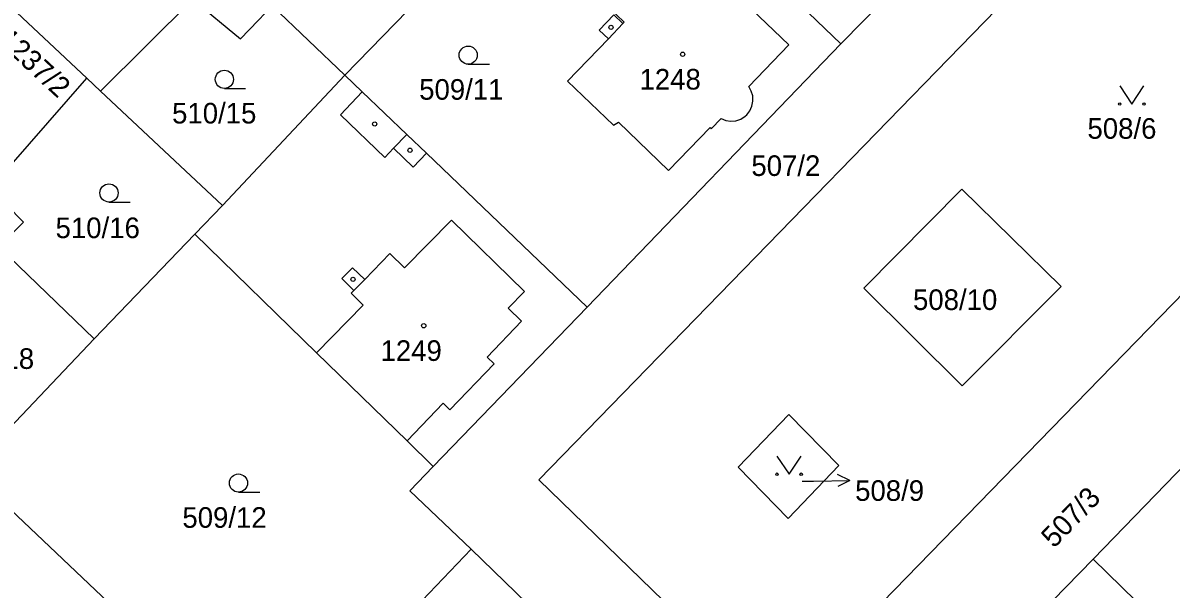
# Model space of a CAD drawing. Extents: x -679220 to -673243, y -1075091 to -1066557.
# Drawn here: x -675883.3 to -675788.6, y -1072103.3 to -1072056.6 of the extents above; entities that cross this region are included whole.
import ezdxf

# ---------------------------------------------------------------- set-up
doc = ezdxf.new("R2010")
doc.units = 0
for name, color, linetype in [('Hranice parcel', 7, 'Continuous'), ('Parcelní čísla', 7, 'Continuous'), ('Pop  PČ popisy', 7, 'Continuous'), ('Vnitřní kresba', 7, 'Continuous'), ('Značky budov', 7, 'Continuous'), ('Značky kultur', 7, 'Continuous')]:
    doc.layers.add(name, color=color, linetype=linetype)

msp = doc.modelspace()

# ---------------------------------------------------------------- linework, layer by layer
at = {"layer": 'Hranice parcel'}
for p, q in [((-675827.14, -1072047.35), (-675815.81, -1072058.29)), ((-675815.81, -1072058.29), (-675806.24, -1072048.49)), ((-675889.45, -1072050.36), (-675878, -1072061.1)), ((-675856.72, -1072060.87), (-675846.15, -1072049.98)), ((-675862.71, -1072055.13), (-675856.72, -1072060.87)), ((-675815.81, -1072058.29), (-675836.73, -1072080.01)), ((-675878, -1072061.1), (-675876.87, -1072062.17)), ((-675856.72, -1072060.87), (-675866.81, -1072071.61)), ((-675876.87, -1072062.17), (-675866.81, -1072071.61)), ((-675771.9, -1072062.7), (-675821.11, -1072113.32)), ((-675866.81, -1072071.61), (-675869.11, -1072073.99)), ((-675869.11, -1072073.99), (-675877.39, -1072082.62)), ((-675885.25, -1072075.07), (-675877.39, -1072082.62)), ((-675849.44, -1072093.15), (-675836.73, -1072080.01)), ((-675877.39, -1072082.62), (-675887.71, -1072093.48)), ((-675781.55, -1072086.91), (-675795.02, -1072100.79)), ((-675862.72, -1072117.14), (-675887.71, -1072093.48)), ((-675846.3, -1072099.98), (-675850.93, -1072104.82)), ((-675795.02, -1072100.79), (-675799.47, -1072105.37)), ((-675780.95, -1072114.51), (-675795.02, -1072100.79))]:
    msp.add_line(p, q, dxfattribs=at)
for points in [[(-675821.11, -1072113.32), (-675840.72, -1072094.24), (-675792.04, -1072044.17), (-675771.9, -1072062.7)], [(-675823.42, -1072061.81), (-675820.11, -1072058.35), (-675828.11, -1072050.7), (-675829.56, -1072052.21), (-675830.64, -1072051.17), (-675830.82, -1072051.35), (-675831.01, -1072051.16), (-675834.96, -1072055.28), (-675833.68, -1072056.5), (-675833.79, -1072056.61), (-675834.53, -1072055.89), (-675835.74, -1072057.15), (-675834.99, -1072057.86), (-675838.36, -1072061.37), (-675834.56, -1072064.99), (-675834.17, -1072064.73), (-675830.03, -1072068.72), (-675826.59, -1072065.18), (-675826.51, -1072065.28), (-675825.7, -1072064.45)], [(-675876.87, -1072062.17), (-675869.26, -1072054.6), (-675865.34, -1072057.87), (-675863.87, -1072056.34), (-675862.71, -1072055.13)], [(-675885.25, -1072075.07), (-675884.17, -1072073.94), (-675883.24, -1072072.98), (-675885.97, -1072070.21), (-675878, -1072061.1)], [(-675836.73, -1072080.01), (-675850, -1072067.3), (-675851.62, -1072065.75), (-675855.29, -1072062.24), (-675856.72, -1072060.87)], [(-675825.7, -1072064.45), (-675825.307, -1072064.605), (-675824.888, -1072064.664), (-675824.468, -1072064.623), (-675824.068, -1072064.484), (-675823.713, -1072064.255), (-675823.583, -1072064.137), (-675823.323, -1072063.804), (-675823.148, -1072063.419), (-675823.069, -1072063.003), (-675823.089, -1072062.581), (-675823.208, -1072062.176), (-675823.42, -1072061.81)], [(-675813.93, -1072078.45), (-675805.84, -1072070.26), (-675797.65, -1072078.31), (-675805.82, -1072086.5), (-675813.93, -1072078.45)], [(-675869.11, -1072073.99), (-675859.06, -1072083.77), (-675851.6, -1072091.04), (-675849.44, -1072093.15)], [(-675820.16, -1072097.44), (-675824.28, -1072093.22), (-675820.12, -1072088.85), (-675815.98, -1072093.08), (-675820.16, -1072097.44)], [(-675849.44, -1072093.15), (-675851.37, -1072095.16), (-675846.3, -1072099.98)], [(-675827.84, -1072120.31), (-675827.89, -1072117.85), (-675846.3, -1072099.98)]]:
    msp.add_lwpolyline(points, dxfattribs=at)
at = {"layer": 'Pop  PČ popisy'}
for p, q in [((-675818.08, -1072094.35), (-675815.079, -1072094.298)), ((-675815.079, -1072094.298), (-675816.09, -1072093.814)), ((-675815.079, -1072094.298), (-675816.072, -1072094.816)), ((-675819.02, -1072094.37), (-675818.08, -1072094.35))]:
    msp.add_line(p, q, dxfattribs=at)
at = {"layer": 'Vnitřní kresba'}
for p, q in [((-675834.99, -1072057.86), (-675833.79, -1072056.61)), ((-675857.1, -1072064.14), (-675855.29, -1072062.24)), ((-675857.1, -1072064.14), (-675853.42, -1072067.65)), ((-675852.72, -1072066.89), (-675851.62, -1072065.75)), ((-675853.42, -1072067.65), (-675852.72, -1072066.89)), ((-675852.72, -1072066.89), (-675851.09, -1072068.45)), ((-675851.09, -1072068.45), (-675850, -1072067.3)), ((-675851.81, -1072076.77), (-675847.94, -1072072.82)), ((-675847.94, -1072072.82), (-675841.91, -1072078.71)), ((-675855.09, -1072077.72), (-675853.01, -1072075.59)), ((-675853.01, -1072075.59), (-675851.81, -1072076.77)), ((-675856.98, -1072077.65), (-675856.1, -1072076.75)), ((-675856.1, -1072076.75), (-675855.09, -1072077.72)), ((-675855.98, -1072078.63), (-675856.98, -1072077.65)), ((-675855.98, -1072078.63), (-675855.09, -1072077.72)), ((-675856.2, -1072078.86), (-675855.98, -1072078.63)), ((-675855.21, -1072079.83), (-675856.2, -1072078.86)), ((-675841.91, -1072078.71), (-675843.26, -1072080.09)), ((-675859.06, -1072083.77), (-675855.21, -1072079.83)), ((-675843.26, -1072080.09), (-675842.16, -1072081.17)), ((-675844.99, -1072084.13), (-675842.16, -1072081.17)), ((-675848.06, -1072088.47), (-675844.42, -1072084.67)), ((-675844.42, -1072084.67), (-675844.99, -1072084.13)), ((-675851.6, -1072091.04), (-675848.63, -1072087.93)), ((-675848.63, -1072087.93), (-675848.06, -1072088.47))]:
    msp.add_line(p, q, dxfattribs=at)
at = {"layer": 'Značky budov'}
for centre in [(-675834.777, -1072056.919), (-675828.867, -1072059.139), (-675854.267, -1072064.889), (-675851.357, -1072067.059), (-675856.057, -1072077.709), (-675850.217, -1072081.539)]:
    msp.add_circle(centre, 0.175, dxfattribs=at)
at = {"layer": 'Značky kultur'}
for p, q in [((-675846.553, -1072059.96), (-675844.803, -1072059.96)), ((-675866.663, -1072061.96), (-675864.913, -1072061.96)), ((-675876.183, -1072071.33), (-675874.433, -1072071.33)), ((-675865.503, -1072095.27), (-675863.753, -1072095.27))]:
    msp.add_line(p, q, dxfattribs=at)
for points in [[(-675792.82, -1072061.749), (-675791.82, -1072063.25), (-675790.82, -1072061.749)], [(-675821.09, -1072092.289), (-675820.09, -1072093.79), (-675819.09, -1072092.289)]]:
    msp.add_lwpolyline(points, dxfattribs=at)
for centre, radius in [((-675846.553, -1072059.21), 0.75), ((-675866.663, -1072061.21), 0.75), ((-675792.82, -1072063.249), 0.1), ((-675790.82, -1072063.249), 0.1), ((-675876.183, -1072070.58), 0.75), ((-675865.503, -1072094.52), 0.75), ((-675821.09, -1072093.789), 0.1), ((-675819.09, -1072093.789), 0.1)]:
    msp.add_circle(centre, radius, dxfattribs=at)

# ---------------------------------------------------------------- texts
at = {"layer": 'Parcelní čísla'}
for s, rotation, p in [('1237/2', 317, (-675885.449, -1072058.091)), ('507/3', 46, (-675798.239, -1072099.953))]:
    msp.add_text(s, height=1.7, rotation=rotation, dxfattribs=at).set_placement(p)
for s, p in [('509/11', (-675850.597, -1072062.89)), ('1248', (-675832.424, -1072062.05)), ('510/15', (-675870.977, -1072064.85)), ('508/6', (-675795.478, -1072066.11)), ('507/2', (-675823.198, -1072069.18)), ('510/16', (-675880.587, -1072074.31)), ('508/10', (-675809.867, -1072080.239)), ('1249', (-675853.784, -1072084.44)), ('510/18', (-675889.307, -1072085.1)), ('508/9', (-675814.64, -1072095.989)), ('509/12', (-675870.127, -1072098.21))]:
    msp.add_text(s, height=1.7, dxfattribs=at).set_placement(p)

doc.saveas('drawing.dxf')
